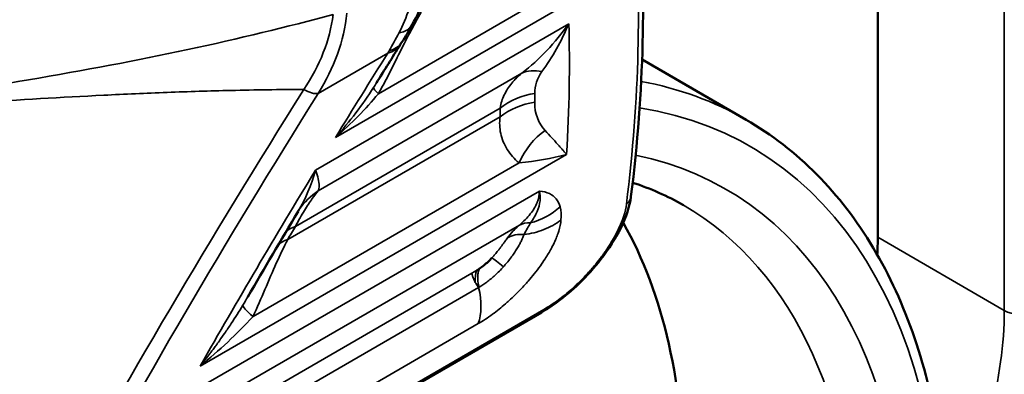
# Model space of a CAD drawing. Header units: millimetres. Extents: x 0 to 14369, y -869 to 2970.
# Tile 492 of 656: x 3648 to 3662, y 1289 to 1294. Entities that reach past the tile are written whole.
import ezdxf

# ---------------------------------------------------------------- set-up
doc = ezdxf.new("R2010")
doc.units = ezdxf.units.MM
doc.header["$LTSCALE"] = 10
doc.layers.add('Sichtbar (ISO)', color=7, linetype='Continuous', lineweight=50)
doc.layers.add('Sichtbar schmal (ISO)', color=7, linetype='Continuous', lineweight=35)

msp = doc.modelspace()

# ---------------------------------------------------------------- linework, layer by layer
at = {"layer": 'Sichtbar (ISO)'}
for p, q in [((3660.0521175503, 1315.449250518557), (3660.0521175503, 1290.750262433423)), ((3660.0521175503, 1290.750262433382), (3660.0521175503, 1315.44925051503)), ((3656.694030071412, 1293.279847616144), (3658.175414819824, 1292.424569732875)), ((3656.694030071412, 1293.279847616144), (3658.175414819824, 1292.424569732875)), ((3651.793026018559, 1291.119881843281), (3651.79323260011, 1291.120226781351)), ((3655.262057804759, 1289.682096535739), (3648.850410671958, 1285.980330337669))]:
    msp.add_line(p, q, dxfattribs=at)
for centre, major_axis, ratio, start_param, end_param in [((3652.642079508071, 1290.592047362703), (-0.8336753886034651, 0.5522522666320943), 0.9582151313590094, 6.283131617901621, 6.283177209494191), ((3648.809119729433, 1282.243745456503), (6.00000000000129, 10.39230484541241), 0.5773502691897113, 5.497787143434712, 5.954142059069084), ((3648.809119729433, 1282.243745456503), (6.000000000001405, 10.39230484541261), 0.5773502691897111, 5.497787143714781, 5.9541420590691), ((3656.516583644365, 1288.709020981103), (2.500000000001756, 4.33012701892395), 0.5773502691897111, 5.437845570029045, 5.497787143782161), ((3656.51658364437, 1288.709020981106), (-2.499999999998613, -4.330127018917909), 0.5773502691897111, 2.29625291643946, 2.356194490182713)]:
    msp.add_ellipse(centre, major_axis=major_axis, ratio=ratio, start_param=start_param, end_param=end_param, dxfattribs=at)
for points in [[(3656.652246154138, 1295.545383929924), (3656.748812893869, 1294.246660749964), (3656.725423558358, 1292.846641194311), (3656.535823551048, 1291.32899387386)], [(3653.719496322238, 1294.544929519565), (3653.656996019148, 1294.281488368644), (3653.554715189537, 1294.021847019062), (3653.418960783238, 1293.778289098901)], [(3653.418960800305, 1293.778289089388), (3653.370522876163, 1293.691370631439), (3653.32017453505, 1293.60615555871), (3653.268199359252, 1293.522897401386)], [(3653.268199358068, 1293.522897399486), (3653.261742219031, 1293.512553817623), (3653.255290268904, 1293.502249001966), (3653.248844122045, 1293.491984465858)], [(3653.248844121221, 1293.491984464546), (3653.135204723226, 1293.311030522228), (3653.022237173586, 1293.130264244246), (3652.909975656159, 1292.949706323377)], [(3657.283993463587, 1291.207181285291), (3657.056587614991, 1291.338474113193), (3656.815073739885, 1291.445393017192), (3656.55974948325, 1291.527437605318)], [(3657.283993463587, 1291.207181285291), (3657.056587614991, 1291.338474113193), (3656.815073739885, 1291.445393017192), (3656.55974948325, 1291.527437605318)], [(3656.535795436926, 1291.32881566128), (3656.535802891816, 1291.328875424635), (3656.535810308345, 1291.328935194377), (3656.535817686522, 1291.328994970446)], [(3651.808408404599, 1291.144306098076), (3651.803048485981, 1291.136214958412), (3651.797980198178, 1291.1281582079), (3651.793225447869, 1291.120217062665)], [(3651.793021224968, 1291.119884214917), (3651.549836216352, 1290.713575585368), (3651.3108370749, 1290.308620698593), (3651.076475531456, 1289.905352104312)], [(3654.553744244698, 1290.456058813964), (3654.536833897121, 1290.437829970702), (3654.501072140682, 1290.402099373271), (3654.438910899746, 1290.35030328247), (3654.395996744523, 1290.318980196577), (3654.373205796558, 1290.303684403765)]]:
    msp.add_open_spline(points, degree=3, dxfattribs=at)
for points, knots in [([(3661.059019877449, 1286.194179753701), (3661.055773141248, 1286.765539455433), (3661.013797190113, 1287.31584220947), (3660.852259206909, 1288.361665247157), (3660.732695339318, 1288.857196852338), (3660.41715243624, 1289.781601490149), (3660.221144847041, 1290.210492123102), (3659.755543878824, 1290.990045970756), (3659.48589001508, 1291.34068696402), (3658.87886169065, 1291.952325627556), (3658.541478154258, 1292.2132229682), (3658.175414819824, 1292.424569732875)], [0.006540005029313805, 0.006540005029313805, 0.006540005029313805, 0.006540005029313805, 0.1623116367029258, 0.1623116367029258, 0.3180832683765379, 0.3180832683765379, 0.4738549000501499, 0.4738549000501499, 0.6296265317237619, 0.6296265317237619, 0.7853981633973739, 0.7853981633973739, 0.7853981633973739, 0.7853981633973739]), ([(3661.059019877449, 1286.194179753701), (3661.055773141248, 1286.765539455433), (3661.013797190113, 1287.31584220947), (3660.852259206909, 1288.361665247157), (3660.732695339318, 1288.857196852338), (3660.41715243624, 1289.781601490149), (3660.221144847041, 1290.210492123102), (3659.755543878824, 1290.990045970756), (3659.48589001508, 1291.34068696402), (3658.87886169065, 1291.952325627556), (3658.541478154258, 1292.2132229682), (3658.175414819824, 1292.424569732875)], [0.006540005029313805, 0.006540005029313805, 0.006540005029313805, 0.006540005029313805, 0.1623116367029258, 0.1623116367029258, 0.3180832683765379, 0.3180832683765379, 0.4738549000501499, 0.4738549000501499, 0.6296265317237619, 0.6296265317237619, 0.7853981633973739, 0.7853981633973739, 0.7853981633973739, 0.7853981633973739]), ([(3656.535796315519, 1291.32881519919), (3656.51860802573, 1291.191289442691), (3656.468605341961, 1291.040401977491), (3656.318486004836, 1290.739035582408), (3656.22172867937, 1290.586210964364), (3656.014118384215, 1290.319163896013), (3655.907208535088, 1290.200021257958), (3655.698236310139, 1289.99795279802), (3655.594757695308, 1289.910231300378), (3655.415495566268, 1289.777323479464), (3655.337696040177, 1289.725776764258), (3655.262053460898, 1289.68210405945)], [0, 0, 0, 0, 0.06599420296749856, 0.06599420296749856, 0.1244603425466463, 0.1244603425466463, 0.1711715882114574, 0.1711715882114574, 0.2118942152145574, 0.2118942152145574, 0.242938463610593, 0.242938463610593, 0.242938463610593, 0.242938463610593])]:
    msp.add_open_spline(points, degree=3, knots=knots, dxfattribs=at)
at = {"layer": 'Sichtbar schmal (ISO)'}
for p, q in [((3661.855239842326, 1314.408217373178), (3661.855239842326, 1289.70922929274)), ((3661.855239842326, 1289.70922929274), (3661.855239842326, 1314.408217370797)), ((3652.324881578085, 1292.171303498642), (3655.639779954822, 1294.085160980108)), ((3652.936441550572, 1292.794574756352), (3655.102858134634, 1294.045352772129)), ((3655.650140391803, 1293.791272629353), (3652.041806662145, 1291.707999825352)), ((3652.078252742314, 1292.798644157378), (3653.070580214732, 1293.371998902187)), ((3654.981322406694, 1293.086606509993), (3652.078797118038, 1291.410832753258)), ((3651.755169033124, 1290.905457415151), (3654.673116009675, 1292.590134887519)), ((3654.671476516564, 1292.465312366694), (3651.644151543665, 1290.717485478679)), ((3650.398570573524, 1288.917618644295), (3655.618506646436, 1291.931349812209)), ((3651.15059989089, 1289.621982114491), (3654.941115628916, 1291.810446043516)), ((3655.232202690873, 1291.408447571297), (3650.5121589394, 1288.683329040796)), ((3654.945386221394, 1290.924325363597), (3650.167133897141, 1288.165600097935)), ((3661.855239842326, 1289.70922929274), (3660.0521175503, 1290.750262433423)), ((3660.0521175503, 1290.750262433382), (3661.855239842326, 1289.70922929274)), ((3654.267659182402, 1290.238561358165), (3650.13477910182, 1287.852441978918)), ((3654.364525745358, 1290.035017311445), (3650.130649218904, 1287.590583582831)), ((3655.295775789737, 1289.724939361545), (3648.884128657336, 1286.023173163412)), ((3650.126171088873, 1287.077074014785), (3654.360053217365, 1289.521507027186))]:
    msp.add_line(p, q, dxfattribs=at)
for centre, major_axis, ratio, start_param, end_param in [((3653.737323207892, 1293.388423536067), (-0.432379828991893, 0.2510929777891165), 0.3247608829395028, 5.800703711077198, 5.936080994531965), ((3652.419921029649, 1294.052448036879), (0.8482783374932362, -0.5295506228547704), 0.4690124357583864, 5.858317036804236, 6.283185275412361), ((3653.69149265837, 1293.308637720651), (-0.434697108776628, 0.2470595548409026), 0.2819366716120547, 5.781205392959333, 5.943343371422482), ((3652.401990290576, 1294.023810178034), (0.8468538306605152, -0.5318257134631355), 0.4810573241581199, 5.862594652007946, 6.283185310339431), ((3655.544605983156, 1292.267820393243), (-0.6274357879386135, 0.778668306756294), 0.5608094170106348, 5.692038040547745, 6.148823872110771), ((3651.425413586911, 1280.733222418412), (-6.750002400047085, -11.69134710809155), 0.5773502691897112, 3.555199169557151, 3.555267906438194), ((3651.425415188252, 1280.733228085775), (6.749999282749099, 11.69134170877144), 0.5773502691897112, 0.413606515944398, 0.4136752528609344), ((3651.425414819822, 1280.733226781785), (6.750000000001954, 11.69134295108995), 0.5773502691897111, 1.896254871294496e-14, 0.2024263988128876), ((3651.425414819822, 1280.733226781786), (6.75000000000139, 11.69134295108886), 0.5773502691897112, 0, 0.2024263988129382), ((3542.29582059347, 1334.592357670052), (111.0717374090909, -40.7071626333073), 0.2052505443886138, 6.202042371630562, 6.23743280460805), ((3653.289398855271, 1292.614532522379), (-0.4193216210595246, 0.2723405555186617), 0.1340646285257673, 0.02923922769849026, 0.6630123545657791), ((3483.175996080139, 1358.613517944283), (-170.4793686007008, 64.59486608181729), 0.1500927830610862, 3.061144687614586, 3.090428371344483), ((3655.341705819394, 1291.938322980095), (-0.9999493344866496, 0.01006620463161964), 0.8743921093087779, 4.898701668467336, 5.453512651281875), ((3607.604334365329, 1255.516524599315), (44.64716908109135, 45.80100060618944), 0.3579356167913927, 5.920668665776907, 5.924714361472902), ((3655.340066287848, 1291.813500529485), (-0.9998689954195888, 0.01618616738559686), 0.8730595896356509, 4.904049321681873, 5.458860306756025), ((3607.504022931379, 1255.614308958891), (44.27946437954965, 45.42379319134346), 0.3579356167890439, 5.920668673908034, 5.924714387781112), ((3651.637546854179, 1280.610752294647), (6.600000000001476, 11.43153532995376), 0.5773502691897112, 5.466681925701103, 6.500628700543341), ((3651.637546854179, 1280.610752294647), (6.60000000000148, 11.43153532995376), 0.577350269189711, 5.466681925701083, 6.500628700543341), ((3651.425393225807, 1280.732972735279), (-6.75014872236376, -11.69160054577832), 0.5773502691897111, 3.824135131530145, 3.824143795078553), ((3651.425410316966, 1280.73317380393), (6.750031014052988, 11.69139666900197), 0.5773502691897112, 0.6825424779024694, 0.6825511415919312), ((3655.64702064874, 1291.450353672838), (-0.3400160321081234, -0.9404196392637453), 0.790135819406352, 3.994458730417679, 4.613609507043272), ((3651.637532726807, 1280.610701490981), (6.250027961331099, 10.82536597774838), 0.5773502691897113, 0.4200470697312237, 0.420076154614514), ((3651.637542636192, 1280.610737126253), (-6.250008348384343, -10.82533200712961), 0.5773502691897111, 3.561639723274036, 3.561668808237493), ((3651.637546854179, 1280.610752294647), (6.250000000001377, 10.82531754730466), 0.577350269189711, 5.497787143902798, 6.472179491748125), ((3651.637546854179, 1280.610752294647), (6.250000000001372, 10.82531754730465), 0.5773502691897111, 5.497787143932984, 6.472179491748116), ((3652.642080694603, 1290.592046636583), (-0.8336768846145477, 0.5522525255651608), 0.9582151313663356, 5.88501817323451, 6.283131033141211), ((3654.858812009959, 1291.834131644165), (-0.9665675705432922, -0.256412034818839), 0.9130700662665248, 1.582561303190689, 2.070431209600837), ((3651.283993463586, 1280.814876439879), (6.000000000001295, 10.39230484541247), 0.5773502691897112, 5.497787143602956, 6.283185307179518), ((3651.283993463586, 1280.814876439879), (6.000000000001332, 10.39230484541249), 0.5773502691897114, 5.497787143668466, 6.283185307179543), ((3652.423758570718, 1290.253645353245), (-0.8605318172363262, 0.509396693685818), 0.5241817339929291, 5.849381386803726, 6.110715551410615), ((3690.072370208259, 1303.285165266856), (-44.28450329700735, -45.42180205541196), 0.3579892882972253, 5.308450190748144, 5.312495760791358), ((3655.227028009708, 1290.514932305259), (-0.3252944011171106, 0.3797150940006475), 0.6872142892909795, 5.687203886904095, 6.12991368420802), ((3652.312741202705, 1290.065673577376), (-0.8615496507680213, 0.5076733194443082), 0.5273034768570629, 5.848329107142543, 6.112177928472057), ((3655.083614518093, 1290.362532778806), (-0.4042304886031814, 0.2942747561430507), 0.7757113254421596, 5.381229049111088, 5.945311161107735), ((3654.881494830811, 1290.113668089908), (-0.3570486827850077, 0.3500231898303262), 0.09416925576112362, 5.280159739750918, 5.957621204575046), ((3654.669122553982, 1289.947597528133), (0.2499136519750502, -0.4328631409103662), 0.5773502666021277, 3.572147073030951, 4.031038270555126), ((3653.691463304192, 1290.173318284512), (0.4999999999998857, -0.8660254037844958), 0.5773502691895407, 0.4538174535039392, 1.096958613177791), ((3651.856510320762, 1289.261901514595), (-0.8492663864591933, 0.5279645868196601), 0.1090143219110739, 0.04145159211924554, 0.6606137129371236), ((3655.162057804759, 1289.855301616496), (0.09999999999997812, -0.1732050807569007), 0.5773502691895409, 0, 0.4538174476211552), ((3658.531837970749, 1287.545513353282), (-2.650000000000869, -4.589934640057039), 0.5773502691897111, 1.492638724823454, 2.356194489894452), ((3658.531837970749, 1287.545513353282), (2.650000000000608, 4.589934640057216), 0.5773502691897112, 4.634231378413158, 5.497787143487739), ((3658.319705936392, 1287.667987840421), (-2.500000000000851, -4.330127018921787), 0.5773502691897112, 1.666941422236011, 2.356194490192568), ((3658.319705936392, 1287.667987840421), (2.50000000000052, 4.330127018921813), 0.5773502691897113, 4.808534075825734, 5.497787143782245), ((3662.067371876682, 1289.831703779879), (-0.3000000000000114, 1.786765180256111e-14), 0.577350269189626, 0.7853981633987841, 2.356194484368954), ((3662.067371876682, 1289.831703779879), (0.3000000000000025, 1.787849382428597e-14), 0.5773502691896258, 3.926990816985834, 5.497787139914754)]:
    msp.add_ellipse(centre, major_axis=major_axis, ratio=ratio, start_param=start_param, end_param=end_param, dxfattribs=at)
for points in [[(3656.471093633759, 1291.223431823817), (3656.659258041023, 1292.729588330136), (3656.68208104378, 1294.115225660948), (3656.586442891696, 1295.401450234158)], [(3653.228321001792, 1293.658603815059), (3653.285760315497, 1293.770927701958), (3653.383067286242, 1294.00016488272), (3653.47610793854, 1294.36248993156), (3653.499608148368, 1294.611892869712), (3653.501022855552, 1294.738619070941)], [(3652.486881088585, 1293.939146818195), (3652.451352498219, 1293.547065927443), (3652.301191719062, 1293.159380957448), (3652.078252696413, 1292.798644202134)], [(3653.544597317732, 1293.956690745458), (3653.495241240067, 1293.868362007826), (3653.443959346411, 1293.773307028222), (3653.392136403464, 1293.676005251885)], [(3645.465992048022, 1292.609643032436), (3646.328991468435, 1292.727579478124), (3647.986268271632, 1292.987013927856), (3650.251241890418, 1293.407678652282), (3651.636609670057, 1293.74636112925), (3652.290230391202, 1293.920898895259)], [(3651.876341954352, 1292.856301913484), (3652.098388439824, 1293.194173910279), (3652.250629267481, 1293.557081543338), (3652.290230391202, 1293.920898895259)], [(3653.090404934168, 1293.405982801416), (3653.138134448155, 1293.488136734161), (3653.184182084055, 1293.572389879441), (3653.228321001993, 1293.65860381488)], [(3653.392136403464, 1293.676005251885), (3653.375982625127, 1293.645675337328), (3653.359918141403, 1293.615063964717), (3653.343938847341, 1293.584187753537)], [(3654.981322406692, 1293.086606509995), (3655.230602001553, 1293.281108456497), (3655.455933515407, 1293.517974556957), (3655.650139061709, 1293.791272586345)], [(3655.650141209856, 1293.791273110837), (3655.543040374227, 1293.539242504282), (3655.414359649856, 1293.311858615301), (3655.267015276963, 1293.110453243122)], [(3655.650141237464, 1293.791273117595), (3655.666922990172, 1293.192927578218), (3655.657936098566, 1292.573695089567), (3655.618506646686, 1291.931349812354)], [(3653.343938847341, 1293.584187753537), (3653.296921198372, 1293.493300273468), (3653.206094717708, 1293.311614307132), (3653.071735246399, 1293.042146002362), (3652.98247858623, 1292.874858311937), (3652.936441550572, 1292.794574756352)], [(3653.070580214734, 1293.371998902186), (3653.077188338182, 1293.383279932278), (3653.083796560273, 1293.394608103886), (3653.090404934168, 1293.405982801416)], [(3652.324881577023, 1292.171303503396), (3652.569977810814, 1292.570557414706), (3652.818636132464, 1292.970815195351), (3653.070580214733, 1293.371998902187)], [(3655.267015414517, 1293.110452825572), (3655.19670022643, 1293.014355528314), (3655.166193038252, 1292.904538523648), (3655.165128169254, 1292.79940294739)], [(3654.981322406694, 1293.086606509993), (3654.927904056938, 1293.041850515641), (3654.831354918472, 1292.947654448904), (3654.721806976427, 1292.781443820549), (3654.683140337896, 1292.65694242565), (3654.673115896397, 1292.590134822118)], [(3648.220837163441, 1286.65060937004), (3649.316642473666, 1288.673798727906), (3650.551915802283, 1290.753758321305), (3651.876341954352, 1292.856301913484)], [(3652.869189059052, 1292.88511318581), (3652.882904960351, 1292.906477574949), (3652.896510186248, 1292.928005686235), (3652.910021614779, 1292.949675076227)], [(3652.078252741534, 1292.798644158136), (3650.762637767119, 1290.697623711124), (3649.537284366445, 1288.617706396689), (3648.454486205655, 1286.595041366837)], [(3655.163474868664, 1292.673544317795), (3655.160909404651, 1292.515112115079), (3655.221399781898, 1292.36695439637), (3655.311043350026, 1292.27133278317)], [(3655.618506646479, 1291.931349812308), (3655.407538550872, 1291.8748985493), (3655.182035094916, 1291.83383646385), (3654.941115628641, 1291.810446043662)], [(3650.398570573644, 1288.917618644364), (3650.922619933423, 1289.839766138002), (3651.472023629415, 1290.770966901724), (3652.041806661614, 1291.707999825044)], [(3651.79323260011, 1291.120226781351), (3651.897865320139, 1291.294975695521), (3651.978795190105, 1291.489684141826), (3652.041806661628, 1291.70799982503)], [(3652.078797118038, 1291.410832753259), (3652.055596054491, 1291.383177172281), (3651.99844675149, 1291.310800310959), (3651.885833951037, 1291.142125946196), (3651.799982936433, 1290.991288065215), (3651.755169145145, 1290.905457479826)], [(3655.232202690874, 1291.408447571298), (3655.231082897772, 1291.35422417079), (3655.207894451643, 1291.245282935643), (3655.11142279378, 1291.082815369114), (3655.007175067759, 1290.976602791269), (3654.945386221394, 1290.924325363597)], [(3655.527401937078, 1291.182320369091), (3655.51613575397, 1291.226279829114), (3655.479236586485, 1291.301678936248), (3655.379898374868, 1291.380160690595), (3655.286124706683, 1291.403518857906), (3655.232202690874, 1291.408447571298)], [(3655.527401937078, 1291.182320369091), (3655.54155949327, 1291.128931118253), (3655.541365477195, 1291.063638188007), (3655.537510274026, 1290.996157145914)], [(3654.777906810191, 1290.744111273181), (3654.82366688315, 1290.807238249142), (3654.879650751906, 1290.867250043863), (3654.945386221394, 1290.924325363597)], [(3655.012049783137, 1290.791011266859), (3655.04234539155, 1290.853405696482), (3655.077437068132, 1290.909796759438), (3655.104289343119, 1290.954665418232)], [(3654.717321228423, 1290.330188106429), (3654.680555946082, 1290.289236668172), (3654.60089639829, 1290.209014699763), (3654.481757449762, 1290.110098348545), (3654.405482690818, 1290.058464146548), (3654.370493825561, 1290.038489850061)], [(3654.337707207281, 1290.28073561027), (3654.329982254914, 1290.275862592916), (3654.314498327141, 1290.266235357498), (3654.291063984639, 1290.252179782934), (3654.275465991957, 1290.243058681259), (3654.267659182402, 1290.238561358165)], [(3654.267659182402, 1290.238561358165), (3654.269499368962, 1290.225875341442), (3654.276205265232, 1290.198285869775), (3654.293736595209, 1290.153501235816), (3654.309212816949, 1290.123134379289), (3654.317600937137, 1290.108163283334)], [(3654.370493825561, 1290.038489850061), (3654.368494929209, 1290.03731100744), (3654.366505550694, 1290.036160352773), (3654.364525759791, 1290.035017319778)], [(3651.005588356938, 1289.785576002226), (3651.029093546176, 1289.824449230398), (3651.052765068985, 1289.86446530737), (3651.076560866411, 1289.905287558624)], [(3651.15059989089, 1289.62198211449), (3650.920704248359, 1289.373558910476), (3650.668972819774, 1289.139079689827), (3650.398570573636, 1288.917618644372)]]:
    msp.add_open_spline(points, degree=3, dxfattribs=at)
for points, knots in [([(3653.228321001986, 1293.658603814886), (3653.291100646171, 1293.671485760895), (3653.343599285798, 1293.695703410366), (3653.380310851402, 1293.729575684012), (3653.396082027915, 1293.744127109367), (3653.408935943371, 1293.760462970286), (3653.418870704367, 1293.77831557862)], [0, 0, 0, 0, 0.5, 0.5, 0.5, 0.7147984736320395, 0.7147984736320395, 0.7147984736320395, 0.7147984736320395]), ([(3651.876342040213, 1292.856302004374), (3651.529034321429, 1292.854220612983), (3651.181856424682, 1292.848729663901), (3650.835678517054, 1292.840748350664), (3650.683990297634, 1292.837251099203), (3650.532493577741, 1292.833275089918), (3650.38113000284, 1292.828732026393), (3650.229766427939, 1292.824188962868), (3650.078536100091, 1292.819078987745), (3649.927478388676, 1292.81340644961), (3649.776420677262, 1292.807733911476), (3649.625535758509, 1292.801499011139), (3649.474779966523, 1292.794802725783), (3649.324024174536, 1292.788106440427), (3649.173397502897, 1292.78094881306), (3649.022859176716, 1292.77343051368), (3648.420705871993, 1292.743357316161), (3647.81998496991, 1292.707537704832), (3647.219704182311, 1292.669455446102), (3646.633659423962, 1292.632276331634), (3646.048014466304, 1292.592909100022), (3645.462146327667, 1292.551260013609)], [0, 0, 0, 0, 0.160859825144, 0.160859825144, 0.160859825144, 0.2313453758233, 0.2313453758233, 0.2313453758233, 0.3018309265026, 0.3018309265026, 0.3018309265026, 0.3723164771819, 0.3723164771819, 0.3723164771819, 0.4428020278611, 0.4428020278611, 0.4428020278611, 0.7247442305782, 0.7247442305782, 0.7247442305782, 1, 1, 1, 1]), ([(3651.876342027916, 1292.85630199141), (3651.908193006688, 1292.834231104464), (3651.948966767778, 1292.815904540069), (3651.985832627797, 1292.80548569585), (3652.022698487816, 1292.795066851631), (3652.055662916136, 1292.792538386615), (3652.078252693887, 1292.798644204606)], [0, 0, 0, 0, 0.5, 0.5, 0.5, 1, 1, 1, 1]), ([(3654.941115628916, 1291.810446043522), (3654.872605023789, 1291.866203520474), (3654.759396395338, 1291.995184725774), (3654.666173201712, 1292.226367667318), (3654.659450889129, 1292.385212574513), (3654.671476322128, 1292.465311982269)], [0, 0, 0, 0, 0.3333333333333, 0.6666666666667, 0.9999995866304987, 0.9999995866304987, 0.9999995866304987, 0.9999995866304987]), ([(3655.311043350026, 1292.27133278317), (3655.345554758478, 1292.234519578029), (3655.378572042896, 1292.19896731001), (3655.410129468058, 1292.164641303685), (3655.427871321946, 1292.145342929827), (3655.44515174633, 1292.126432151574), (3655.461976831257, 1292.107902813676), (3655.474895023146, 1292.093676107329), (3655.487544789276, 1292.079674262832), (3655.499928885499, 1292.065894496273), (3655.508175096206, 1292.056718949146), (3655.516303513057, 1292.047641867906), (3655.524314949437, 1292.038662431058), (3655.530397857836, 1292.031844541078), (3655.536413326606, 1292.025082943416), (3655.542361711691, 1292.018377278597), (3655.547253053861, 1292.012863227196), (3655.552099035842, 1292.007386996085), (3655.556899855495, 1292.001948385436), (3655.561103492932, 1291.997186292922), (3655.565272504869, 1291.992453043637), (3655.569407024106, 1291.987748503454), (3655.573145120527, 1291.983495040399), (3655.576855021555, 1291.979265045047), (3655.580536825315, 1291.975058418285), (3655.583935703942, 1291.971175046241), (3655.587310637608, 1291.967311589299), (3655.590661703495, 1291.963467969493), (3655.593747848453, 1291.959928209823), (3655.596813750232, 1291.956405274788), (3655.599859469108, 1291.952899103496), (3655.602587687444, 1291.949758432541), (3655.605299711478, 1291.946631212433), (3655.607995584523, 1291.943517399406), (3655.610243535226, 1291.940920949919), (3655.612480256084, 1291.938333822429), (3655.614705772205, 1291.935755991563), (3655.615976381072, 1291.934284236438), (3655.61725354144, 1291.932828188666), (3655.618506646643, 1291.931349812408)], [0, 0, 0, 0, 0.2873524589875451, 0.2873524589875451, 0.2873524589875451, 0.4489044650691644, 0.4489044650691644, 0.4489044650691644, 0.5729430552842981, 0.5729430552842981, 0.5729430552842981, 0.6555367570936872, 0.6555367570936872, 0.6555367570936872, 0.7182483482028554, 0.7182483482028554, 0.7182483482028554, 0.7698159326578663, 0.7698159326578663, 0.7698159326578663, 0.8149689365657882, 0.8149689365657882, 0.8149689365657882, 0.8557926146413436, 0.8557926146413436, 0.8557926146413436, 0.8934792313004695, 0.8934792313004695, 0.8934792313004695, 0.9281865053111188, 0.9281865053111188, 0.9281865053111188, 0.9592757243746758, 0.9592757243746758, 0.9592757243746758, 0.9851994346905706, 0.9851994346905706, 0.9851994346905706, 0.9999999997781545, 0.9999999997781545, 0.9999999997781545, 0.9999999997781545]), ([(3652.04180666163, 1291.707999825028), (3652.040975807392, 1291.705160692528), (3652.043006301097, 1291.704714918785), (3652.043597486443, 1291.703079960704), (3652.044188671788, 1291.701445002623), (3652.044774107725, 1291.699815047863), (3652.045353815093, 1291.698190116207), (3652.06011444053, 1291.656815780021), (3652.071155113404, 1291.618700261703), (3652.07886336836, 1291.584154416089), (3652.087177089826, 1291.546895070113), (3652.091571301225, 1291.513841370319), (3652.091481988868, 1291.485014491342), (3652.091392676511, 1291.456187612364), (3652.086867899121, 1291.431529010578), (3652.078797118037, 1291.41083275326)], [0, 0, 0, 0, 0.01213789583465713, 0.01213789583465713, 0.01213789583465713, 0.02427579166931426, 0.02427579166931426, 0.02427579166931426, 0.3333333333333, 0.3333333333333, 0.3333333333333, 0.6666666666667, 0.6666666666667, 0.6666666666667, 1, 1, 1, 1]), ([(3655.232202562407, 1291.408447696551), (3655.243081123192, 1291.364610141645), (3655.245925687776, 1291.317785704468), (3655.240324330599, 1291.269260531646), (3655.234722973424, 1291.220735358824), (3655.220730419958, 1291.170406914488), (3655.197805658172, 1291.117714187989), (3655.174880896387, 1291.065021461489), (3655.142974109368, 1291.010037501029), (3655.104289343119, 1290.954665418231)], [0, 0, 0, 0, 0.3333333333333, 0.3333333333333, 0.3333333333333, 0.6666666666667, 0.6666666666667, 0.6666666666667, 1, 1, 1, 1]), ([(3656.471093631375, 1291.223431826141), (3656.486713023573, 1291.234836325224), (3656.501095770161, 1291.249246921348), (3656.512207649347, 1291.266006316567), (3656.523456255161, 1291.282971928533), (3656.531335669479, 1291.302326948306), (3656.534794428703, 1291.322122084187), (3656.535182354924, 1291.324342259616), (3656.535515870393, 1291.326574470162), (3656.535795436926, 1291.32881566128)], [0, 0, 0, 0, 0.248471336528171, 0.248471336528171, 0.248471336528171, 0.5, 0.5, 0.5, 0.5282108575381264, 0.5282108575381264, 0.5282108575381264, 0.5282108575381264]), ([(3655.29577578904, 1289.724939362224), (3655.365455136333, 1289.765168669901), (3655.434683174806, 1289.810931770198), (3655.503848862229, 1289.862043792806), (3655.510311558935, 1289.866819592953), (3655.51677423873, 1289.871643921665), (3655.523237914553, 1289.876518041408), (3655.587789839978, 1289.925195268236), (3655.652369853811, 1289.978598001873), (3655.715366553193, 1290.035479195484), (3655.726187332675, 1290.045249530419), (3655.736962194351, 1290.055122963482), (3655.747686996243, 1290.065092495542), (3655.771558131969, 1290.087282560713), (3655.79511811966, 1290.109919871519), (3655.818404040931, 1290.13301117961), (3655.852180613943, 1290.166505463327), (3655.885384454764, 1290.200954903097), (3655.91769421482, 1290.236045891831), (3655.931379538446, 1290.250909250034), (3655.944903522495, 1290.26588791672), (3655.958285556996, 1290.281003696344), (3655.97613512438, 1290.301165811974), (3655.993668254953, 1290.321498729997), (3656.010910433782, 1290.342030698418), (3656.040701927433, 1290.377506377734), (3656.069628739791, 1290.413578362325), (3656.097527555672, 1290.450117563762), (3656.113870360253, 1290.471521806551), (3656.129859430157, 1290.493086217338), (3656.145436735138, 1290.514740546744), (3656.155951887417, 1290.52935787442), (3656.166301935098, 1290.544044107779), (3656.176459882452, 1290.558767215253), (3656.200955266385, 1290.594271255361), (3656.224332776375, 1290.629990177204), (3656.246466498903, 1290.665761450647), (3656.265397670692, 1290.696356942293), (3656.28341924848, 1290.726990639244), (3656.300431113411, 1290.75753529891), (3656.321544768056, 1290.795444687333), (3656.341103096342, 1290.833222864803), (3656.358916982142, 1290.870686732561), (3656.379196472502, 1290.913335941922), (3656.397215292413, 1290.955578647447), (3656.412720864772, 1290.997198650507), (3656.420360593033, 1291.017705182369), (3656.427368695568, 1291.038034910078), (3656.433728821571, 1291.058188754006), (3656.451616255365, 1291.114870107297), (3656.464447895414, 1291.170234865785), (3656.471093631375, 1291.223431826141)], [0, 0, 0, 0, 0.1306495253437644, 0.1306495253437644, 0.1306495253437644, 0.1428571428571, 0.1428571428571, 0.1428571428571, 0.2647730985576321, 0.2647730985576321, 0.2647730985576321, 0.2857142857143, 0.2857142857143, 0.2857142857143, 0.3323249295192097, 0.3323249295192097, 0.3323249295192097, 0.3999343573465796, 0.3999343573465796, 0.3999343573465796, 0.4285714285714, 0.4285714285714, 0.4285714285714, 0.466768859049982, 0.466768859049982, 0.466768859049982, 0.5327673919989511, 0.5327673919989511, 0.5327673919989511, 0.5714285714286, 0.5714285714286, 0.5714285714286, 0.5975260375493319, 0.5975260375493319, 0.5975260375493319, 0.6604587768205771, 0.6604587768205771, 0.6604587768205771, 0.7142857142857, 0.7142857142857, 0.7142857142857, 0.7810910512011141, 0.7810910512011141, 0.7810910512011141, 0.8571428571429, 0.8571428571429, 0.8571428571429, 0.8946142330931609, 0.8946142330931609, 0.8946142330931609, 1, 1, 1, 1]), ([(3654.360053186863, 1289.521507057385), (3654.426589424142, 1289.559921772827), (3654.493986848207, 1289.604452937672), (3654.563270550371, 1289.655628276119), (3654.570854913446, 1289.661230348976), (3654.578461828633, 1289.666913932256), (3654.586092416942, 1289.672680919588), (3654.647523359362, 1289.719108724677), (3654.710491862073, 1289.77077491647), (3654.772821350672, 1289.826139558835), (3654.788959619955, 1289.840474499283), (3654.80505372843, 1289.855054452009), (3654.821063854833, 1289.869847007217), (3654.873718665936, 1289.918497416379), (3654.925479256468, 1289.969506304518), (3654.975596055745, 1290.022236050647), (3654.999571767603, 1290.047461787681), (3655.023171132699, 1290.073082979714), (3655.04630781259, 1290.099038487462), (3655.054351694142, 1290.108062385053), (3655.062343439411, 1290.11712593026), (3655.070276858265, 1290.126224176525), (3655.100713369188, 1290.161129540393), (3655.130290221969, 1290.196546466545), (3655.158660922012, 1290.23216233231), (3655.188626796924, 1290.269780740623), (3655.217245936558, 1290.307620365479), (3655.244340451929, 1290.34532833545), (3655.268280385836, 1290.378646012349), (3655.290973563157, 1290.411851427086), (3655.312322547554, 1290.444768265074), (3655.343974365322, 1290.493570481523), (3655.3726717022, 1290.541740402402), (3655.398072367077, 1290.588640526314), (3655.40926899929, 1290.609314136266), (3655.419832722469, 1290.629749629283), (3655.429743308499, 1290.649882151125), (3655.45748062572, 1290.7062281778), (3655.480075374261, 1290.760173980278), (3655.497340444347, 1290.810538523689), (3655.500397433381, 1290.819456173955), (3655.503280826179, 1290.828257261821), (3655.505993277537, 1290.836945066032), (3655.524073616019, 1290.894855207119), (3655.534754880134, 1290.947859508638), (3655.537510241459, 1290.996157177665)], [0, 0, 0, 0, 0.128761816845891, 0.128761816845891, 0.128761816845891, 0.1428571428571, 0.1428571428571, 0.1428571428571, 0.2563332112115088, 0.2563332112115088, 0.2563332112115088, 0.2857142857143, 0.2857142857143, 0.2857142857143, 0.3823440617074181, 0.3823440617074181, 0.3823440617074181, 0.4285714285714, 0.4285714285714, 0.4285714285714, 0.4446432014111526, 0.4446432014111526, 0.4446432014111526, 0.5063024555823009, 0.5063024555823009, 0.5063024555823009, 0.5714285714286, 0.5714285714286, 0.5714285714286, 0.6289721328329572, 0.6289721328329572, 0.6289721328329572, 0.7142857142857, 0.7142857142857, 0.7142857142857, 0.7518920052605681, 0.7518920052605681, 0.7518920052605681, 0.8571428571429, 0.8571428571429, 0.8571428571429, 0.875778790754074, 0.875778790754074, 0.875778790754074, 1, 1, 1, 1]), ([(3655.537510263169, 1290.996157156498), (3655.465851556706, 1290.941485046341), (3655.341390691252, 1290.871484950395), (3655.156125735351, 1290.813143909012), (3655.060062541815, 1290.796318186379), (3655.012049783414, 1290.791011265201)], [0, 0, 0, 0, 0.4983282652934, 0.7491949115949, 1, 1, 1, 1]), ([(3651.644151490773, 1290.717485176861), (3651.589591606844, 1290.612750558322), (3651.481771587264, 1290.387627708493), (3651.320700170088, 1290.009725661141), (3651.209979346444, 1289.751525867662), (3651.15059989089, 1289.621982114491)], [4.115933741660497e-07, 4.115933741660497e-07, 4.115933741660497e-07, 4.115933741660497e-07, 0.3333333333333, 0.6666666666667, 1, 1, 1, 1]), ([(3654.553744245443, 1290.456058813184), (3654.565168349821, 1290.468431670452), (3654.576561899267, 1290.481330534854), (3654.58798997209, 1290.494720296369), (3654.591304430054, 1290.498603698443), (3654.594621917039, 1290.502528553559), (3654.597944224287, 1290.506494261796), (3654.605407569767, 1290.515402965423), (3654.612892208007, 1290.524513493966), (3654.620397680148, 1290.533814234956), (3654.627753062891, 1290.542928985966), (3654.635128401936, 1290.552226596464), (3654.642516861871, 1290.561680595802), (3654.645350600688, 1290.565306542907), (3654.648187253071, 1290.568956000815), (3654.651026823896, 1290.572627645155), (3654.655895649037, 1290.578923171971), (3654.660773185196, 1290.585284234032), (3654.665656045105, 1290.591698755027), (3654.670369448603, 1290.597890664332), (3654.675087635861, 1290.604132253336), (3654.67981507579, 1290.610416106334), (3654.682380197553, 1290.613825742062), (3654.684948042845, 1290.617247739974), (3654.687519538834, 1290.620682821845), (3654.689520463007, 1290.623355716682), (3654.691522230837, 1290.626035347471), (3654.693525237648, 1290.628721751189), (3654.697947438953, 1290.634652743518), (3654.702375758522, 1290.640616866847), (3654.706805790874, 1290.646606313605), (3654.71549523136, 1290.65835452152), (3654.724191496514, 1290.670201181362), (3654.732871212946, 1290.682087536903), (3654.740527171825, 1290.692571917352), (3654.748168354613, 1290.703085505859), (3654.755779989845, 1290.713579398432), (3654.763189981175, 1290.723795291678), (3654.770572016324, 1290.733992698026), (3654.7779068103, 1290.744111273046)], [0, 0, 0, 0, 0.1550354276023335, 0.1550354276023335, 0.1550354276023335, 0.2, 0.2, 0.2, 0.3010099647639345, 0.3010099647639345, 0.3010099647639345, 0.4, 0.4, 0.4, 0.4379662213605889, 0.4379662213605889, 0.4379662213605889, 0.5030644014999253, 0.5030644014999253, 0.5030644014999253, 0.5659033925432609, 0.5659033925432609, 0.5659033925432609, 0.6, 0.6, 0.6, 0.6265311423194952, 0.6265311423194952, 0.6265311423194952, 0.6851061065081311, 0.6851061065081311, 0.6851061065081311, 0.8, 0.8, 0.8, 0.9013423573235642, 0.9013423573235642, 0.9013423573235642, 1, 1, 1, 1]), ([(3655.012049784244, 1290.791011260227), (3655.007572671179, 1290.777661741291), (3655.002344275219, 1290.763861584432), (3654.996406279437, 1290.749618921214), (3654.990314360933, 1290.735007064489), (3654.983475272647, 1290.719929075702), (3654.975983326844, 1290.70448608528), (3654.968153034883, 1290.688345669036), (3654.959608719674, 1290.671804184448), (3654.950500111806, 1290.655035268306), (3654.948022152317, 1290.650473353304), (3654.945502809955, 1290.645895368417), (3654.94294790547, 1290.641312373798), (3654.940571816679, 1290.637050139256), (3654.938164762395, 1290.632796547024), (3654.935731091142, 1290.628556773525), (3654.930430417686, 1290.619322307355), (3654.925002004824, 1290.610147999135), (3654.919424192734, 1290.600895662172), (3654.913547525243, 1290.591147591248), (3654.907504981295, 1290.581316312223), (3654.901281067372, 1290.571372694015), (3654.894709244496, 1290.560873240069), (3654.887937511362, 1290.550255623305), (3654.881024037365, 1290.539678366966), (3654.867899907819, 1290.519599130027), (3654.854267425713, 1290.499681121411), (3654.840373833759, 1290.480363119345), (3654.83832016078, 1290.477507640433), (3654.836256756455, 1290.474659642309), (3654.83418380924, 1290.471819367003), (3654.816548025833, 1290.4476554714), (3654.798245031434, 1290.424090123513), (3654.779255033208, 1290.401047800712), (3654.776992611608, 1290.398302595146), (3654.774720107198, 1290.395564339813), (3654.772437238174, 1290.392832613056), (3654.754740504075, 1290.37165634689), (3654.736437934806, 1290.350879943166), (3654.717321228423, 1290.330188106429)], [0, 0, 0, 0, 0.09833196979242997, 0.09833196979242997, 0.09833196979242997, 0.199212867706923, 0.199212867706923, 0.199212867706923, 0.3046496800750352, 0.3046496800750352, 0.3046496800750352, 0.3333333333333, 0.3333333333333, 0.3333333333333, 0.3600094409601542, 0.3600094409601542, 0.3600094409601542, 0.4181115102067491, 0.4181115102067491, 0.4181115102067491, 0.4793266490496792, 0.4793266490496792, 0.4793266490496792, 0.5439636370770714, 0.5439636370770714, 0.5439636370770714, 0.6666666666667, 0.6666666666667, 0.6666666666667, 0.6848039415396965, 0.6848039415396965, 0.6848039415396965, 0.8391084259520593, 0.8391084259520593, 0.8391084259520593, 0.8574918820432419, 0.8574918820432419, 0.8574918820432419, 0.9999998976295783, 0.9999998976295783, 0.9999998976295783, 0.9999998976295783]), ([(3654.373205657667, 1290.303684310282), (3654.367477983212, 1290.299829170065), (3654.35507436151, 1290.291729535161), (3654.343625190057, 1290.284422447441), (3654.3377073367, 1290.280735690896)], [4.04146834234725e-06, 4.04146834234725e-06, 4.04146834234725e-06, 4.04146834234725e-06, 0.5, 0.9999963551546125, 0.9999963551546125, 0.9999963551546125, 0.9999963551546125]), ([(3654.373205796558, 1290.303684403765), (3654.372526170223, 1290.301920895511), (3654.371986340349, 1290.300225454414), (3654.371441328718, 1290.298497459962), (3654.365939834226, 1290.281054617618), (3654.359898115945, 1290.260326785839), (3654.356262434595, 1290.238014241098), (3654.354843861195, 1290.229308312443), (3654.353785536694, 1290.220355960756), (3654.353078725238, 1290.211160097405), (3654.351974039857, 1290.196787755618), (3654.351734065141, 1290.181823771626), (3654.352179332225, 1290.16630771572), (3654.352748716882, 1290.146466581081), (3654.354466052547, 1290.125725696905), (3654.357470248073, 1290.10443834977), (3654.3583185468, 1290.098427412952), (3654.359269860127, 1290.092373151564), (3654.360324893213, 1290.086285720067), (3654.363054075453, 1290.070538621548), (3654.36647302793, 1290.054565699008), (3654.370500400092, 1290.038488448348)], [1.462048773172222e-06, 1.462048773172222e-06, 1.462048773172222e-06, 1.462048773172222e-06, 0.02700469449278, 0.02700469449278, 0.02700469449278, 0.2995826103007, 0.2995826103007, 0.2995826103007, 0.4059373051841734, 0.4059373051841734, 0.4059373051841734, 0.5721605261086, 0.5721605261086, 0.5721605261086, 0.784718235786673, 0.784718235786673, 0.784718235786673, 0.8447384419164, 0.8447384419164, 0.8447384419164, 1, 1, 1, 1]), ([(3654.317601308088, 1290.108162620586), (3654.322334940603, 1290.099705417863), (3654.332218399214, 1290.082926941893), (3654.348017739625, 1290.058433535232), (3654.358979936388, 1290.042702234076), (3654.364525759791, 1290.035017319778)], [8.706987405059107e-06, 8.706987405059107e-06, 8.706987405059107e-06, 8.706987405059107e-06, 0.3333333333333, 0.6666666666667, 1, 1, 1, 1]), ([(3650.398570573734, 1288.917618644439), (3650.401131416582, 1288.920829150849), (3650.403696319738, 1288.924034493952), (3650.406255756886, 1288.927245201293), (3650.411911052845, 1288.934339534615), (3650.417555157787, 1288.941442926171), (3650.423188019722, 1288.94855538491), (3650.430078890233, 1288.957256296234), (3650.436952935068, 1288.965970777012), (3650.443810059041, 1288.974698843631), (3650.45152731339, 1288.984521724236), (3650.45922313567, 1288.994361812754), (3650.466897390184, 1289.004219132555), (3650.475251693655, 1289.014949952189), (3650.483580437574, 1289.025701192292), (3650.491883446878, 1289.03647288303), (3650.500863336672, 1289.04812270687), (3650.50981312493, 1289.059796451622), (3650.518732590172, 1289.071494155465), (3650.528554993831, 1289.084376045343), (3650.538340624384, 1289.097286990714), (3650.548089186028, 1289.110227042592), (3650.559160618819, 1289.124923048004), (3650.57018423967, 1289.139656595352), (3650.581159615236, 1289.15442775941), (3650.594348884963, 1289.172178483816), (3650.607468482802, 1289.189983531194), (3650.620517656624, 1289.207843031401), (3650.637415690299, 1289.230970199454), (3650.654195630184, 1289.254188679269), (3650.670855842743, 1289.27749875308), (3650.695560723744, 1289.312064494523), (3650.720002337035, 1289.346831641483), (3650.744175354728, 1289.381801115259), (3650.776545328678, 1289.428628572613), (3650.808433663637, 1289.475818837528), (3650.839827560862, 1289.523374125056), (3650.896730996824, 1289.60957110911), (3650.952010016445, 1289.696967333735), (3651.005588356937, 1289.785576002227)], [1.106289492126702e-10, 1.106289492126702e-10, 1.106289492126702e-10, 1.106289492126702e-10, 0.01164227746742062, 0.01164227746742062, 0.01164227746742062, 0.03736688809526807, 0.03736688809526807, 0.03736688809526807, 0.0688366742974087, 0.0688366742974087, 0.0688366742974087, 0.1042539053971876, 0.1042539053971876, 0.1042539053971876, 0.1428096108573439, 0.1428096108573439, 0.1428096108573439, 0.1845084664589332, 0.1845084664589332, 0.1845084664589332, 0.2304285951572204, 0.2304285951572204, 0.2304285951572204, 0.2825800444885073, 0.2825800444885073, 0.2825800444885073, 0.3452512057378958, 0.3452512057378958, 0.3452512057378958, 0.4264072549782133, 0.4264072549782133, 0.4264072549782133, 0.546750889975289, 0.546750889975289, 0.546750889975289, 0.7079024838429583, 0.7079024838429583, 0.7079024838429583, 1, 1, 1, 1])]:
    msp.add_open_spline(points, degree=3, knots=knots, dxfattribs=at)

doc.saveas('drawing.dxf')
